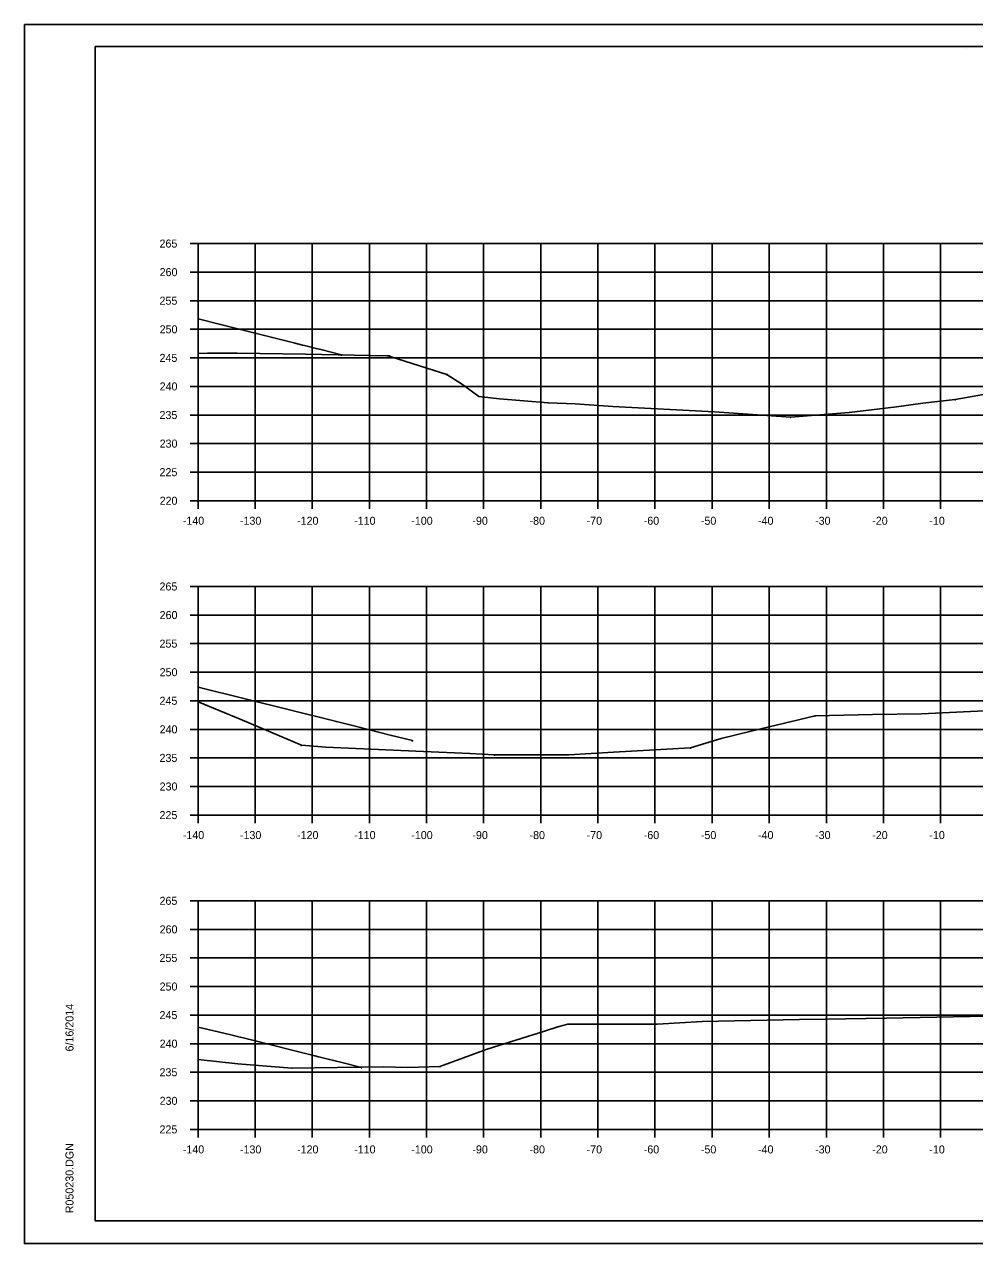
# Model space of a CAD drawing. Extents: x 1300404 to 1323571, y 234004 to 252077.
# Drawn here: x 1315546.9 to 1315713.2, y 240421.8 to 240635.1 of the extents above; entities that cross this region are included whole.
import ezdxf

# ---------------------------------------------------------------- set-up
doc = ezdxf.new("R2010")
doc.units = 0
for name, color, linetype in [('Default', 7, 'Continuous'), ('R_Axis', 7, 'Continuous'), ('R_Axis Annot', 7, 'Continuous'), ('R_Border', 7, 'Continuous'), ('R_Draft', 7, 'Continuous'), ('R_Exist Surface', 7, 'Continuous'), ('R_Fin Surface', 7, 'Continuous'), ('R_Grid', 7, 'Continuous'), ('R_No Plot', 7, 'Continuous')]:
    doc.layers.add(name, color=color, linetype=linetype)

msp = doc.modelspace()

# ---------------------------------------------------------------- linework, layer by layer
at = {"layer": 'Default'}
for p, q in [((1315559.28, 240631.2), (1315875.46, 240631.2)), ((1315559.28, 240425.74), (1315559.28, 240631.2)), ((1315875.46, 240425.74), (1315559.28, 240425.74))]:
    msp.add_line(p, q, dxfattribs=at)
at = {"layer": 'R_Axis'}
for p, q in [((1315575.88, 240596.74), (1315577.28, 240596.74)), ((1315577.28, 240551.74), (1315577.28, 240596.74)), ((1315575.88, 240591.74), (1315577.28, 240591.74)), ((1315575.88, 240586.74), (1315577.28, 240586.74)), ((1315575.88, 240581.74), (1315577.28, 240581.74)), ((1315575.88, 240576.74), (1315577.28, 240576.74)), ((1315575.88, 240571.74), (1315577.28, 240571.74)), ((1315575.88, 240566.74), (1315577.28, 240566.74)), ((1315575.88, 240561.74), (1315577.28, 240561.74)), ((1315575.88, 240556.74), (1315577.28, 240556.74)), ((1315575.88, 240551.74), (1315577.28, 240551.74)), ((1315577.28, 240551.74), (1315857.28, 240551.74)), ((1315577.28, 240550.34), (1315577.28, 240551.74)), ((1315587.28, 240550.34), (1315587.28, 240551.74)), ((1315597.28, 240550.34), (1315597.28, 240551.74)), ((1315607.28, 240550.34), (1315607.28, 240551.74)), ((1315617.28, 240550.34), (1315617.28, 240551.74)), ((1315627.28, 240550.34), (1315627.28, 240551.74)), ((1315637.28, 240550.34), (1315637.28, 240551.74)), ((1315647.28, 240550.34), (1315647.28, 240551.74)), ((1315657.28, 240550.34), (1315657.28, 240551.74)), ((1315667.28, 240550.34), (1315667.28, 240551.74)), ((1315677.28, 240550.34), (1315677.28, 240551.74)), ((1315687.28, 240550.34), (1315687.28, 240551.74)), ((1315697.28, 240550.34), (1315697.28, 240551.74)), ((1315707.28, 240550.34), (1315707.28, 240551.74)), ((1315575.88, 240536.74), (1315577.28, 240536.74)), ((1315577.28, 240496.74), (1315577.28, 240536.74)), ((1315575.88, 240531.74), (1315577.28, 240531.74)), ((1315575.88, 240526.74), (1315577.28, 240526.74)), ((1315575.88, 240521.74), (1315577.28, 240521.74)), ((1315575.88, 240516.74), (1315577.28, 240516.74)), ((1315575.88, 240511.74), (1315577.28, 240511.74)), ((1315575.88, 240506.74), (1315577.28, 240506.74)), ((1315575.88, 240501.74), (1315577.28, 240501.74)), ((1315575.88, 240496.74), (1315577.28, 240496.74)), ((1315577.28, 240496.74), (1315857.28, 240496.74)), ((1315577.28, 240495.34), (1315577.28, 240496.74)), ((1315587.28, 240495.34), (1315587.28, 240496.74)), ((1315597.28, 240495.34), (1315597.28, 240496.74)), ((1315607.28, 240495.34), (1315607.28, 240496.74)), ((1315617.28, 240495.34), (1315617.28, 240496.74)), ((1315627.28, 240495.34), (1315627.28, 240496.74)), ((1315637.28, 240495.34), (1315637.28, 240496.74)), ((1315647.28, 240495.34), (1315647.28, 240496.74)), ((1315657.28, 240495.34), (1315657.28, 240496.74)), ((1315667.28, 240495.34), (1315667.28, 240496.74)), ((1315677.28, 240495.34), (1315677.28, 240496.74)), ((1315687.28, 240495.34), (1315687.28, 240496.74)), ((1315697.28, 240495.34), (1315697.28, 240496.74)), ((1315707.28, 240495.34), (1315707.28, 240496.74)), ((1315575.88, 240481.74), (1315577.28, 240481.74)), ((1315577.28, 240441.74), (1315577.28, 240481.74)), ((1315575.88, 240476.74), (1315577.28, 240476.74)), ((1315575.88, 240471.74), (1315577.28, 240471.74)), ((1315575.88, 240466.74), (1315577.28, 240466.74)), ((1315575.88, 240461.74), (1315577.28, 240461.74)), ((1315575.88, 240456.74), (1315577.28, 240456.74)), ((1315575.88, 240451.74), (1315577.28, 240451.74)), ((1315575.88, 240446.74), (1315577.28, 240446.74)), ((1315575.88, 240441.74), (1315577.28, 240441.74)), ((1315577.28, 240441.74), (1315857.28, 240441.74)), ((1315577.28, 240440.34), (1315577.28, 240441.74)), ((1315587.28, 240440.34), (1315587.28, 240441.74)), ((1315597.28, 240440.34), (1315597.28, 240441.74)), ((1315607.28, 240440.34), (1315607.28, 240441.74)), ((1315617.28, 240440.34), (1315617.28, 240441.74)), ((1315627.28, 240440.34), (1315627.28, 240441.74)), ((1315637.28, 240440.34), (1315637.28, 240441.74)), ((1315647.28, 240440.34), (1315647.28, 240441.74)), ((1315657.28, 240440.34), (1315657.28, 240441.74)), ((1315667.28, 240440.34), (1315667.28, 240441.74)), ((1315677.28, 240440.34), (1315677.28, 240441.74)), ((1315687.28, 240440.34), (1315687.28, 240441.74)), ((1315697.28, 240440.34), (1315697.28, 240441.74)), ((1315707.28, 240440.34), (1315707.28, 240441.74))]:
    msp.add_line(p, q, dxfattribs=at)
at = {"layer": 'R_Border'}
for p, q in [((1315711.8, 240630.94), (1315711.8, 240630.94)), ((1315711.8, 240630.94), (1315711.8, 240630.94)), ((1315559.28, 240425.74), (1315559.28, 240425.74))]:
    msp.add_line(p, q, dxfattribs=at)
at = {"layer": 'R_Draft'}
for points in [[(1315602.4, 240577.31), (1315602.45, 240577.21), (1315602.35, 240577.21)], [(1315602.4, 240577.31), (1315602.45, 240577.21), (1315602.35, 240577.21)], [(1315610.74, 240577.13), (1315610.79, 240577.03), (1315610.69, 240577.03)], [(1315620.82, 240573.89), (1315620.87, 240573.79), (1315620.77, 240573.79)], [(1315626.44, 240570.06), (1315626.49, 240569.96), (1315626.39, 240569.96)], [(1315638.58, 240568.95), (1315638.63, 240568.85), (1315638.53, 240568.85)], [(1315709.85, 240569.51), (1315709.9, 240569.41), (1315709.8, 240569.41)], [(1315681, 240566.41), (1315681.05, 240566.31), (1315680.95, 240566.31)], [(1315685.3, 240514.17), (1315685.35, 240514.07), (1315685.25, 240514.07)], [(1315595.37, 240509), (1315595.42, 240508.9), (1315595.32, 240508.9)], [(1315614.8, 240509.82), (1315614.85, 240509.72), (1315614.75, 240509.72)], [(1315614.8, 240509.82), (1315614.85, 240509.72), (1315614.75, 240509.72)], [(1315663.52, 240508.56), (1315663.57, 240508.46), (1315663.47, 240508.46)], [(1315629.17, 240507.34), (1315629.22, 240507.24), (1315629.12, 240507.24)], [(1315642.02, 240460.23), (1315642.07, 240460.13), (1315641.97, 240460.13)], [(1315593.7, 240452.53), (1315593.75, 240452.43), (1315593.65, 240452.43)], [(1315605.89, 240452.64), (1315605.94, 240452.54), (1315605.84, 240452.54)], [(1315605.89, 240452.64), (1315605.94, 240452.54), (1315605.84, 240452.54)], [(1315619.63, 240452.81), (1315619.68, 240452.71), (1315619.58, 240452.71)]]:
    msp.add_lwpolyline(points, close=True, dxfattribs=at)
at = {"layer": 'R_Exist Surface'}
for points in [[(1315577.28, 240577.52), (1315578.95, 240577.58), (1315584.12, 240577.58), (1315588.09, 240577.52), (1315596.09, 240577.36), (1315610.33, 240577.08), (1315610.5, 240577.08), (1315610.74, 240577.08), (1315611.09, 240576.95), (1315620.82, 240573.84), (1315623.55, 240572.11), (1315626.44, 240570.01), (1315630.07, 240569.58), (1315638.58, 240568.9), (1315643.29, 240568.67), (1315649.89, 240568.26), (1315667.69, 240567.27), (1315681, 240566.36), (1315691.29, 240567.19), (1315699.57, 240568.2), (1315704.2, 240568.8), (1315709.85, 240569.46), (1315716.75, 240570.68)], [(1315577.28, 240516.53), (1315584.63, 240513.55), (1315595.37, 240508.95), (1315599.63, 240508.64), (1315616.75, 240507.86), (1315624.87, 240507.53), (1315629.17, 240507.29), (1315642.2, 240507.3), (1315650.04, 240507.74), (1315663.52, 240508.51), (1315668.88, 240510.14), (1315674.34, 240511.47), (1315685.3, 240514.12), (1315695.38, 240514.31), (1315703.93, 240514.47), (1315724.72, 240515.46)], [(1315577.28, 240453.97), (1315584.24, 240453.23), (1315593.7, 240452.48), (1315609.71, 240452.66), (1315614.01, 240452.58), (1315619.63, 240452.76), (1315627.91, 240455.79), (1315637.93, 240458.91), (1315640.28, 240459.7), (1315642.02, 240460.18), (1315657.72, 240460.16), (1315665.52, 240460.63), (1315682.57, 240460.96), (1315687.09, 240461.02), (1315697.8, 240461.22), (1315730.08, 240461.83)]]:
    msp.add_lwpolyline(points, dxfattribs=at)
at = {"layer": 'R_Fin Surface'}
for points in [[(1315577.28, 240583.57), (1315581.42, 240582.54), (1315594.07, 240579.37), (1315595.59, 240578.98), (1315595.89, 240578.91), (1315597.29, 240578.56), (1315597.46, 240578.52), (1315598.76, 240578.19), (1315602.4, 240577.26)], [(1315577.28, 240519.15), (1315601.5, 240513.09), (1315605.04, 240512.22), (1315610.91, 240510.75), (1315614.8, 240509.77)], [(1315577.28, 240459.64), (1315582.79, 240458.37), (1315586.37, 240457.47), (1315597.7, 240454.63), (1315598.38, 240454.46), (1315598.45, 240454.44), (1315602.66, 240453.39), (1315605.89, 240452.59)]]:
    msp.add_lwpolyline(points, dxfattribs=at)
at = {"layer": 'R_Grid'}
for p, q in [((1315577.28, 240596.74), (1315857.28, 240596.74)), ((1315577.28, 240551.74), (1315577.28, 240596.74)), ((1315587.28, 240551.74), (1315587.28, 240596.74)), ((1315597.28, 240551.74), (1315597.28, 240596.74)), ((1315607.28, 240551.74), (1315607.28, 240596.74)), ((1315617.28, 240551.74), (1315617.28, 240596.74)), ((1315627.28, 240551.74), (1315627.28, 240596.74)), ((1315637.28, 240551.74), (1315637.28, 240596.74)), ((1315647.28, 240551.74), (1315647.28, 240596.74)), ((1315657.28, 240551.74), (1315657.28, 240596.74)), ((1315667.28, 240551.74), (1315667.28, 240596.74)), ((1315677.28, 240551.74), (1315677.28, 240596.74)), ((1315687.28, 240551.74), (1315687.28, 240596.74)), ((1315697.28, 240551.74), (1315697.28, 240596.74)), ((1315707.28, 240551.74), (1315707.28, 240596.74)), ((1315577.28, 240591.74), (1315857.28, 240591.74)), ((1315577.28, 240586.74), (1315857.28, 240586.74)), ((1315577.28, 240581.74), (1315857.28, 240581.74)), ((1315577.28, 240576.74), (1315857.28, 240576.74)), ((1315577.28, 240571.74), (1315857.28, 240571.74)), ((1315577.28, 240566.74), (1315857.28, 240566.74)), ((1315577.28, 240561.74), (1315857.28, 240561.74)), ((1315577.28, 240556.74), (1315857.28, 240556.74)), ((1315577.28, 240551.74), (1315857.28, 240551.74)), ((1315577.28, 240536.74), (1315857.28, 240536.74)), ((1315577.28, 240496.74), (1315577.28, 240536.74)), ((1315587.28, 240496.74), (1315587.28, 240536.74)), ((1315597.28, 240496.74), (1315597.28, 240536.74)), ((1315607.28, 240496.74), (1315607.28, 240536.74)), ((1315617.28, 240496.74), (1315617.28, 240536.74)), ((1315627.28, 240496.74), (1315627.28, 240536.74)), ((1315637.28, 240496.74), (1315637.28, 240536.74)), ((1315647.28, 240496.74), (1315647.28, 240536.74)), ((1315657.28, 240496.74), (1315657.28, 240536.74)), ((1315667.28, 240496.74), (1315667.28, 240536.74)), ((1315677.28, 240496.74), (1315677.28, 240536.74)), ((1315687.28, 240496.74), (1315687.28, 240536.74)), ((1315697.28, 240496.74), (1315697.28, 240536.74)), ((1315707.28, 240496.74), (1315707.28, 240536.74)), ((1315577.28, 240531.74), (1315857.28, 240531.74)), ((1315577.28, 240526.74), (1315857.28, 240526.74)), ((1315577.28, 240521.74), (1315857.28, 240521.74)), ((1315577.28, 240516.74), (1315857.28, 240516.74)), ((1315577.28, 240511.74), (1315857.28, 240511.74)), ((1315577.28, 240506.74), (1315857.28, 240506.74)), ((1315577.28, 240501.74), (1315857.28, 240501.74)), ((1315577.28, 240496.74), (1315857.28, 240496.74)), ((1315577.28, 240481.74), (1315857.28, 240481.74)), ((1315577.28, 240441.74), (1315577.28, 240481.74)), ((1315587.28, 240441.74), (1315587.28, 240481.74)), ((1315597.28, 240441.74), (1315597.28, 240481.74)), ((1315607.28, 240441.74), (1315607.28, 240481.74)), ((1315617.28, 240441.74), (1315617.28, 240481.74)), ((1315627.28, 240441.74), (1315627.28, 240481.74)), ((1315637.28, 240441.74), (1315637.28, 240481.74)), ((1315647.28, 240441.74), (1315647.28, 240481.74)), ((1315657.28, 240441.74), (1315657.28, 240481.74)), ((1315667.28, 240441.74), (1315667.28, 240481.74)), ((1315677.28, 240441.74), (1315677.28, 240481.74)), ((1315687.28, 240441.74), (1315687.28, 240481.74)), ((1315697.28, 240441.74), (1315697.28, 240481.74)), ((1315707.28, 240441.74), (1315707.28, 240481.74)), ((1315577.28, 240476.74), (1315857.28, 240476.74)), ((1315577.28, 240471.74), (1315857.28, 240471.74)), ((1315577.28, 240466.74), (1315857.28, 240466.74)), ((1315577.28, 240461.74), (1315857.28, 240461.74)), ((1315577.28, 240456.74), (1315857.28, 240456.74)), ((1315577.28, 240451.74), (1315857.28, 240451.74)), ((1315577.28, 240446.74), (1315857.28, 240446.74)), ((1315577.28, 240441.74), (1315857.28, 240441.74))]:
    msp.add_line(p, q, dxfattribs=at)
at = {"layer": 'R_No Plot'}
for p, q in [((1315546.87, 240635.09), (1315880.21, 240635.09)), ((1315546.87, 240421.76), (1315880.21, 240421.76))]:
    msp.add_line(p, q, dxfattribs=at)
for points in [[(1315546.87, 240635.09), (1315880.21, 240635.09), (1315880.21, 240421.76), (1315546.87, 240421.76)], [(1315793.2, 240631.2), (1315793.2, 240621.32), (1315828.93, 240621.32), (1315828.93, 240618.4), (1315852.13, 240618.4), (1315852.13, 240596.28), (1315875.46, 240596.28), (1315875.46, 240425.74), (1315559.28, 240425.74), (1315559.28, 240631.2)]]:
    msp.add_lwpolyline(points, close=True, dxfattribs=at)

# ---------------------------------------------------------------- texts
at = {"layer": 'R_Axis'}
for p in [(1315577.28, 240551.74), (1315577.28, 240496.74), (1315577.28, 240441.74)]:
    msp.add_text('-', height=0.0001, dxfattribs=at).set_placement(p)
at = {"layer": 'R_Axis Annot'}
for s, p in [('265', (1315570.53, 240596.04)), ('260', (1315570.55, 240591.04)), ('255', (1315570.53, 240586.04)), ('250', (1315570.55, 240581.04)), ('245', (1315570.53, 240576.04)), ('240', (1315570.55, 240571.04)), ('235', (1315570.53, 240566.04)), ('230', (1315570.55, 240561.04)), ('225', (1315570.53, 240556.04)), ('220', (1315570.55, 240551.04)), ('-140', (1315574.61, 240547.54)), ('-130', (1315584.61, 240547.54)), ('-120', (1315594.61, 240547.54)), ('-110', (1315604.61, 240547.54)), ('-100', (1315614.61, 240547.54)), ('-90', (1315625.31, 240547.54)), ('-80', (1315635.31, 240547.54)), ('-70', (1315645.31, 240547.54)), ('-60', (1315655.31, 240547.54)), ('-50', (1315665.31, 240547.54)), ('-40', (1315675.31, 240547.54)), ('-30', (1315685.31, 240547.54)), ('-20', (1315695.31, 240547.54)), ('-10', (1315705.31, 240547.54)), ('265', (1315570.53, 240536.04)), ('260', (1315570.55, 240531.04)), ('255', (1315570.53, 240526.04)), ('250', (1315570.55, 240521.04)), ('245', (1315570.53, 240516.04)), ('240', (1315570.55, 240511.04)), ('235', (1315570.53, 240506.04)), ('230', (1315570.55, 240501.04)), ('225', (1315570.53, 240496.04)), ('-140', (1315574.61, 240492.54)), ('-130', (1315584.61, 240492.54)), ('-120', (1315594.61, 240492.54)), ('-110', (1315604.61, 240492.54)), ('-100', (1315614.61, 240492.54)), ('-90', (1315625.31, 240492.54)), ('-80', (1315635.31, 240492.54)), ('-70', (1315645.31, 240492.54)), ('-60', (1315655.31, 240492.54)), ('-50', (1315665.31, 240492.54)), ('-40', (1315675.31, 240492.54)), ('-30', (1315685.31, 240492.54)), ('-20', (1315695.31, 240492.54)), ('-10', (1315705.31, 240492.54)), ('265', (1315570.53, 240481.04)), ('260', (1315570.55, 240476.04)), ('255', (1315570.53, 240471.04)), ('250', (1315570.55, 240466.04)), ('245', (1315570.53, 240461.04)), ('240', (1315570.55, 240456.04)), ('235', (1315570.53, 240451.04)), ('230', (1315570.55, 240446.04)), ('225', (1315570.53, 240441.04)), ('-140', (1315574.61, 240437.54)), ('-130', (1315584.61, 240437.54)), ('-120', (1315594.61, 240437.54)), ('-110', (1315604.61, 240437.54)), ('-100', (1315614.61, 240437.54)), ('-90', (1315625.31, 240437.54)), ('-80', (1315635.31, 240437.54)), ('-70', (1315645.31, 240437.54)), ('-60', (1315655.31, 240437.54)), ('-50', (1315665.31, 240437.54)), ('-40', (1315675.31, 240437.54)), ('-30', (1315685.31, 240437.54)), ('-20', (1315695.31, 240437.54)), ('-10', (1315705.31, 240437.54))]:
    msp.add_text(s, height=1.4, dxfattribs=at).set_placement(p)
at = {"layer": 'R_Border'}
for s, p in [('6/16/2014', (1315555.47, 240455.38)), ('R050230.DGN', (1315555.47, 240427.06))]:
    msp.add_text(s, height=1.4, rotation=90, dxfattribs=at).set_placement(p)

doc.saveas('drawing.dxf')
